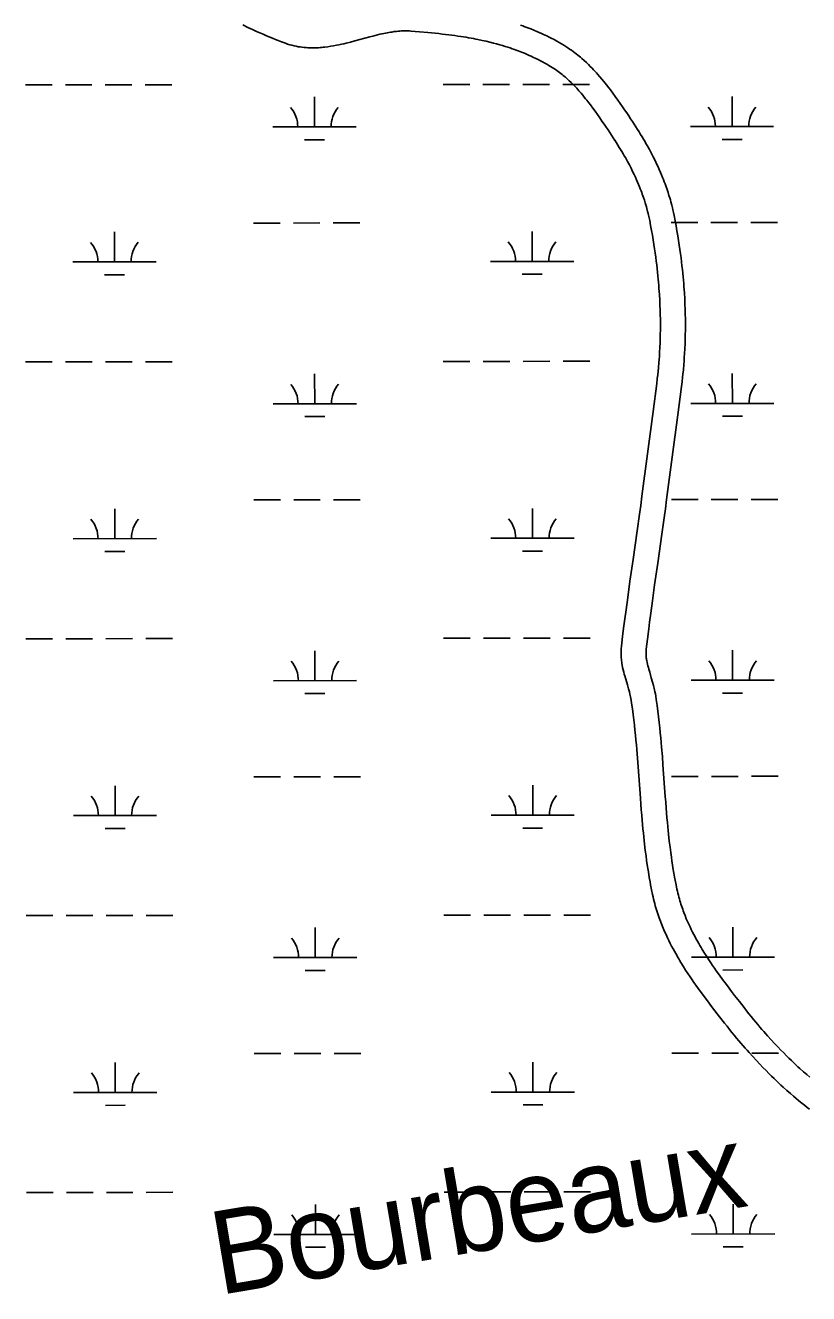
# Model space of a CAD drawing. Extents: x 3297753 to 3335611, y 652252 to 677623.
# Drawn here: x 3319429 to 3320371, y 664443 to 665967 of the extents above; entities that cross this region are included whole.
import ezdxf

# ---------------------------------------------------------------- set-up
doc = ezdxf.new("R2010")
doc.units = 0
for name, color, linetype in [('V-RIVR-IDEN', 7, 'Continuous'), ('V-ROAD-CNTR', 7, 'Continuous'), ('V-WETL-SWMP', 7, 'Continuous')]:
    doc.layers.add(name, color=color, linetype=linetype)

msp = doc.modelspace()

# ---------------------------------------------------------------- linework, layer by layer
at = {"layer": 'V-ROAD-CNTR'}
for points in [[(3319690.8, 665967.5), (3319697, 665964.5), (3319702.4, 665961.9), (3319707.2, 665959.7), (3319711.4, 665957.8), (3319715.1, 665956.2), (3319718.4, 665954.8), (3319721.3, 665953.5), (3319726.3, 665951.4), (3319730.2, 665949.9), (3319733.1, 665948.7), (3319737.4, 665947.1), (3319741.9, 665945.4), (3319744.5, 665944.5), (3319747.1, 665943.7), (3319749.7, 665943), (3319752.3, 665942.3), (3319754.8, 665941.8), (3319757.3, 665941.3), (3319759.7, 665941), (3319762.1, 665940.6), (3319764.5, 665940.4), (3319766.8, 665940.2), (3319769, 665940.1), (3319771.2, 665940), (3319773.4, 665939.9), (3319775.6, 665939.9), (3319777.7, 665940), (3319779.7, 665940), (3319781.7, 665940.1), (3319783.7, 665940.3), (3319785.6, 665940.4), (3319787.5, 665940.6), (3319789.4, 665940.8), (3319793, 665941.3), (3319796.5, 665941.8), (3319799.9, 665942.4), (3319803.2, 665943), (3319806.3, 665943.6), (3319809.3, 665944.3), (3319812.2, 665944.9), (3319815, 665945.6), (3319820.3, 665946.9), (3319825.3, 665948.2), (3319843.5, 665953.2), (3319846.9, 665954), (3319850, 665954.8), (3319852.8, 665955.5), (3319855.5, 665956.2), (3319858, 665956.7), (3319860.3, 665957.2), (3319862.5, 665957.7), (3319864.5, 665958.1), (3319866.3, 665958.4), (3319868.1, 665958.7), (3319869.7, 665958.9), (3319872.7, 665959.4), (3319875.3, 665959.7), (3319877.6, 665959.9), (3319879.5, 665960.1), (3319881.2, 665960.2), (3319882.7, 665960.3), (3319884, 665960.3), (3319886.2, 665960.3), (3319887.9, 665960.3), (3319889.1, 665960.3), (3319890.9, 665960.2), (3319892.9, 665960.1)], [(3319892.7, 665960.1), (3319903.3, 665959.2), (3319913.1, 665958.3), (3319917.7, 665957.8), (3319922.1, 665957.4), (3319926.4, 665957), (3319930.5, 665956.5), (3319934.5, 665956), (3319938.4, 665955.6), (3319942.1, 665955.1), (3319945.7, 665954.6), (3319949.2, 665954.1), (3319952.6, 665953.6), (3319955.8, 665953.1), (3319959, 665952.6), (3319962, 665952.1), (3319965, 665951.6), (3319967.8, 665951), (3319970.6, 665950.5), (3319973.2, 665950), (3319978.4, 665948.9), (3319983.2, 665947.8), (3319987.7, 665946.8), (3319991.9, 665945.7), (3319995.8, 665944.7), (3319999.5, 665943.7), (3320002.9, 665942.6), (3320006.1, 665941.7), (3320009.2, 665940.7), (3320012, 665939.8), (3320014.6, 665938.9), (3320017.1, 665938), (3320019.4, 665937.2), (3320021.5, 665936.4), (3320025.6, 665934.8), (3320029.2, 665933.4), (3320032.3, 665932.1), (3320035, 665930.9), (3320037.3, 665929.8), (3320039.4, 665928.9), (3320043, 665927.2), (3320045.7, 665925.8), (3320047.7, 665924.8), (3320050.8, 665923.2), (3320053.8, 665921.6), (3320056.3, 665920.3), (3320058.5, 665918.9), (3320060.7, 665917.6), (3320062.7, 665916.3), (3320064.7, 665915.1), (3320066.5, 665913.8), (3320068.3, 665912.6), (3320069.9, 665911.4), (3320071.5, 665910.2), (3320073, 665909), (3320074.5, 665907.9), (3320075.9, 665906.8), (3320077.2, 665905.7), (3320078.4, 665904.6), (3320080.9, 665902.4), (3320083.1, 665900.4), (3320085.2, 665898.4), (3320087.1, 665896.6), (3320088.8, 665894.8), (3320090.5, 665893.1), (3320092, 665891.4), (3320093.4, 665889.9), (3320094.7, 665888.4), (3320097.2, 665885.6), (3320099.3, 665883), (3320101.1, 665880.8), (3320102.7, 665878.8), (3320104.1, 665877), (3320106.6, 665873.8), (3320108.5, 665871.3), (3320111.3, 665867.6), (3320114.1, 665863.7), (3320116.9, 665859.7), (3320119.7, 665855.8), (3320122.4, 665852), (3320124.9, 665848.3), (3320127.3, 665844.8), (3320129.7, 665841.4), (3320131.9, 665838.1), (3320134, 665834.9), (3320136, 665831.8), (3320138, 665828.8)], [(3320024.4, 665967.2), (3320027.2, 665966.3), (3320029.7, 665965.3), (3320032.2, 665964.4), (3320036.7, 665962.7), (3320040.6, 665961.1), (3320044.1, 665959.6), (3320047.1, 665958.3), (3320049.7, 665957.1), (3320052.1, 665956.1), (3320056.1, 665954.2), (3320059.1, 665952.7), (3320061.4, 665951.5), (3320064.8, 665949.8), (3320068.2, 665947.9), (3320071.1, 665946.3), (3320073.8, 665944.7), (3320076.4, 665943.2), (3320078.9, 665941.6), (3320081.3, 665940.1), (3320083.5, 665938.5), (3320085.7, 665937), (3320087.7, 665935.6), (3320089.6, 665934.1), (3320091.5, 665932.7), (3320093.2, 665931.3), (3320094.9, 665930), (3320096.5, 665928.6), (3320098.1, 665927.3), (3320101, 665924.7), (3320103.6, 665922.3), (3320106.1, 665920), (3320108.3, 665917.7), (3320110.4, 665915.6), (3320112.3, 665913.6), (3320114.1, 665911.7), (3320115.7, 665909.9), (3320117.2, 665908.2), (3320120, 665905), (3320122.4, 665902.2), (3320124.5, 665899.6), (3320126.2, 665897.4), (3320127.8, 665895.4), (3320130.5, 665892), (3320132.5, 665889.3), (3320135.4, 665885.3), (3320138.4, 665881.3), (3320141.4, 665877.1), (3320144.2, 665873.1), (3320147, 665869.2), (3320149.6, 665865.4), (3320152.1, 665861.7), (3320154.5, 665858.2), (3320156.8, 665854.7), (3320159.1, 665851.4), (3320161.2, 665848.1), (3320163.2, 665845)], [(3320163.2, 665844.9), (3320165.2, 665841.9), (3320167, 665838.9), (3320168.8, 665836), (3320170.5, 665833.2), (3320172.2, 665830.4), (3320173.7, 665827.8), (3320175.2, 665825.2), (3320176.7, 665822.6), (3320179.4, 665817.8), (3320181.8, 665813.1), (3320184.1, 665808.8), (3320186.2, 665804.6), (3320188, 665800.7), (3320189.8, 665797.1), (3320191.3, 665793.6), (3320192.8, 665790.3), (3320194.1, 665787.2), (3320195.3, 665784.3), (3320196.3, 665781.6), (3320197.3, 665779), (3320198.3, 665776.6), (3320199.1, 665774.2), (3320200.6, 665769.9), (3320201.9, 665766.1), (3320202.9, 665762.7), (3320203.8, 665759.8), (3320204.6, 665757.2), (3320205.2, 665754.8), (3320206.3, 665750.8), (3320207, 665747.8), (3320207.6, 665745.4), (3320208.3, 665742), (3320209.1, 665738.5), (3320210.3, 665732.1), (3320211.5, 665725.9), (3320212.5, 665719.9), (3320213.5, 665714.1), (3320214.4, 665708.5), (3320215.3, 665703), (3320216, 665697.7), (3320216.7, 665692.6), (3320217.4, 665687.6), (3320218, 665682.8), (3320218.5, 665678.1), (3320219, 665673.6), (3320219.5, 665669.2), (3320219.9, 665664.9), (3320220.2, 665660.8), (3320220.6, 665656.8), (3320220.9, 665652.9), (3320221.1, 665649.2), (3320221.4, 665645.5), (3320221.8, 665638.5), (3320222.1, 665631.9), (3320222.3, 665625.7), (3320222.5, 665619.9), (3320222.6, 665614.5), (3320222.6, 665609.3), (3320222.6, 665604.6), (3320222.6, 665600.1), (3320222.5, 665595.9), (3320222.4, 665591.9), (3320222.3, 665588.2), (3320222.2, 665584.8), (3320222, 665578.3), (3320221.7, 665572.6), (3320221.3, 665567.7), (3320221, 665563.3), (3320220.7, 665559.5), (3320220.2, 665552.9), (3320219.7, 665547.9), (3320219.3, 665544.2), (3320218.7, 665538.6), (3320218, 665533), (3320213.6, 665499.1), (3320206.9, 665448.2), (3320200.1, 665397.3), (3320198.6, 665386), (3320197.1, 665375.4), (3320194.3, 665355.5), (3320189.4, 665320.8), (3320185.7, 665294.8), (3320183, 665275.4), (3320181, 665260.8), (3320179.6, 665249.9), (3320178.5, 665241.7)], [(3320137.9, 665828.9), (3320139.8, 665825.9), (3320141.5, 665823.1), (3320143.2, 665820.4), (3320144.8, 665817.7), (3320146.3, 665815.2), (3320147.8, 665812.7), (3320149.2, 665810.3), (3320150.5, 665808), (3320153, 665803.4), (3320155.3, 665799.2), (3320157.4, 665795.2), (3320159.2, 665791.4), (3320160.9, 665787.9), (3320162.5, 665784.5), (3320163.9, 665781.4), (3320165.2, 665778.5), (3320166.4, 665775.7), (3320167.4, 665773.1), (3320168.4, 665770.6), (3320169.3, 665768.3), (3320170.1, 665766.2), (3320170.8, 665764.1), (3320172.2, 665760.3), (3320173.3, 665756.9), (3320174.3, 665753.9), (3320175, 665751.3), (3320175.7, 665749), (3320176.3, 665747), (3320177.2, 665743.4), (3320177.9, 665740.7), (3320178.3, 665738.7), (3320179, 665735.7), (3320179.7, 665732.6), (3320180.8, 665726.5), (3320181.9, 665720.6), (3320183, 665714.8), (3320183.9, 665709.2), (3320184.8, 665703.8), (3320185.6, 665698.6), (3320186.3, 665693.5), (3320187, 665688.6), (3320187.6, 665683.8), (3320188.2, 665679.2), (3320188.7, 665674.7), (3320189.2, 665670.4), (3320189.6, 665666.2), (3320190, 665662.1), (3320190.3, 665658.2), (3320190.7, 665654.4), (3320190.9, 665650.7), (3320191.2, 665647.1), (3320191.4, 665643.7), (3320191.8, 665636.9), (3320192.1, 665630.6), (3320192.3, 665624.8), (3320192.5, 665619.2), (3320192.6, 665614), (3320192.6, 665609.2), (3320192.6, 665604.7), (3320192.6, 665600.4), (3320192.5, 665596.4), (3320192.5, 665592.7), (3320192.4, 665589.2), (3320192.2, 665585.9), (3320192, 665579.7), (3320191.7, 665574.3), (3320191.4, 665569.6), (3320191.1, 665565.5), (3320190.8, 665562), (3320190.3, 665555.6), (3320189.8, 665550.9), (3320189.5, 665547.4), (3320188.9, 665542.1), (3320188.2, 665536.8), (3320183.8, 665503), (3320177.1, 665452.1), (3320170.4, 665401.3), (3320168.9, 665390.1), (3320167.4, 665379.5), (3320164.6, 665359.7), (3320159.7, 665325.1), (3320156, 665299), (3320153.3, 665279.5), (3320151.3, 665264.8), (3320149.8, 665253.8), (3320148.7, 665245.5)], [(3320148.7, 665245.5), (3320147.2, 665233.1), (3320145.7, 665220.5), (3320145.5, 665218.2), (3320145.3, 665215.8), (3320145.3, 665213.5), (3320145.3, 665211.3), (3320145.4, 665209.2), (3320145.5, 665207.2), (3320145.7, 665205.3), (3320145.9, 665203.5), (3320146.1, 665201.7), (3320146.4, 665200), (3320146.7, 665198.3), (3320147.2, 665195.3), (3320147.9, 665192.5), (3320148.5, 665189.9), (3320149.1, 665187.5), (3320149.7, 665185.3), (3320150.9, 665181.3), (3320152.9, 665174.5), (3320154.3, 665169.6), (3320155.3, 665166.1), (3320155.9, 665163.5), (3320156.4, 665161.6), (3320156.7, 665160.3), (3320157.1, 665158.2), (3320157.4, 665156.1), (3320157.9, 665152.7), (3320158.9, 665145.8), (3320159.8, 665139), (3320160.6, 665132.5), (3320161.4, 665126.1), (3320162, 665120), (3320162.6, 665114), (3320163.2, 665108.1), (3320163.7, 665102.5), (3320164.2, 665097), (3320165, 665086.3), (3320165.8, 665076.2), (3320168.6, 665038.3), (3320169.1, 665031.1), (3320169.6, 665024.4), (3320170.1, 665018.1), (3320170.6, 665012.1), (3320171.1, 665006.6), (3320171.6, 665001.4), (3320172.1, 664996.5), (3320172.6, 664991.8), (3320173.5, 664983.2), (3320174.4, 664975.7), (3320175.3, 664969.1), (3320176, 664963.3), (3320176.8, 664958.2), (3320177.5, 664953.8), (3320178.1, 664949.9), (3320179.2, 664943.1), (3320180.1, 664938), (3320180.8, 664934.2), (3320182, 664928.4), (3320183.2, 664922.7), (3320183.8, 664919.9), (3320184.4, 664917.1), (3320185.1, 664914.4), (3320185.8, 664911.8), (3320186.5, 664909.2), (3320187.2, 664906.7), (3320188, 664904.2), (3320188.7, 664901.8), (3320189.5, 664899.4), (3320190.3, 664897.1), (3320191.1, 664894.8), (3320191.9, 664892.6), (3320192.7, 664890.4), (3320194.4, 664886.2), (3320196, 664882.1), (3320197.7, 664878.1), (3320199.4, 664874.4), (3320201.1, 664870.7), (3320202.8, 664867.2), (3320204.5, 664863.9), (3320206.1, 664860.6), (3320207.8, 664857.5), (3320209.4, 664854.5), (3320211, 664851.7), (3320212.6, 664848.9), (3320214.1, 664846.3)], [(3320178.5, 665241.7), (3320177, 665229.4), (3320175.5, 665217.3), (3320175.4, 665215.8), (3320175.3, 665214.5), (3320175.3, 665213.3), (3320175.3, 665212), (3320175.3, 665210.8), (3320175.4, 665209.5), (3320175.5, 665208.3), (3320175.6, 665207.1), (3320175.8, 665206), (3320176, 665204.8), (3320176.2, 665203.7), (3320176.6, 665201.4), (3320177.1, 665199.3), (3320177.6, 665197.2), (3320178.1, 665195.2), (3320178.6, 665193.3), (3320179.7, 665189.6), (3320181.6, 665183), (3320183.2, 665177.8), (3320184.3, 665173.7), (3320185.1, 665170.6), (3320185.6, 665168.2), (3320186, 665166.4), (3320186.6, 665163.6), (3320187, 665160.9), (3320187.6, 665157.1), (3320188.6, 665149.9), (3320189.6, 665142.9), (3320190.4, 665136.1), (3320191.2, 665129.5), (3320191.9, 665123.1), (3320192.5, 665116.9), (3320193.1, 665110.9), (3320193.6, 665105.1), (3320194.1, 665099.5), (3320195, 665088.6), (3320195.7, 665078.5), (3320198.5, 665040.5), (3320199, 665033.4), (3320199.5, 665026.8), (3320200, 665020.6), (3320200.5, 665014.7), (3320201, 665009.3), (3320201.5, 665004.2), (3320201.9, 664999.4), (3320202.4, 664995), (3320203.3, 664986.6), (3320204.2, 664979.4), (3320205, 664973), (3320205.8, 664967.5), (3320206.5, 664962.6), (3320207.1, 664958.4), (3320207.7, 664954.7), (3320208.8, 664948.2), (3320209.6, 664943.4), (3320210.3, 664939.8), (3320211.4, 664934.4), (3320212.5, 664929), (3320213, 664926.6), (3320213.6, 664924.2), (3320214.2, 664921.9), (3320214.8, 664919.6), (3320215.4, 664917.4), (3320216, 664915.2), (3320216.7, 664913), (3320217.3, 664910.9), (3320218, 664908.9), (3320218.7, 664906.9), (3320219.4, 664904.9), (3320220.1, 664902.9), (3320220.8, 664901), (3320222.2, 664897.3), (3320223.7, 664893.6), (3320225.2, 664890.2), (3320226.7, 664886.8), (3320228.2, 664883.6), (3320229.7, 664880.4), (3320231.2, 664877.4), (3320232.7, 664874.5), (3320234.2, 664871.7), (3320235.7, 664869), (3320237.1, 664866.4), (3320238.6, 664863.8), (3320240, 664861.3)], [(3320240, 664861.4), (3320241.4, 664859), (3320242.8, 664856.7), (3320245.5, 664852.3), (3320248.2, 664848.1), (3320250.7, 664844.3), (3320253.1, 664840.7), (3320255.4, 664837.3), (3320257.6, 664834.1), (3320259.6, 664831.1), (3320263.6, 664825.6), (3320267.2, 664820.7), (3320270.3, 664816.5), (3320273.1, 664812.8), (3320278, 664806.2), (3320281.8, 664801.4), (3320287.5, 664794), (3320293.2, 664786.7), (3320296.2, 664782.9), (3320299, 664779.3), (3320301.8, 664775.9), (3320304.5, 664772.5), (3320307.2, 664769.4), (3320309.7, 664766.3), (3320312.2, 664763.4), (3320314.6, 664760.6), (3320316.9, 664757.9), (3320319.2, 664755.3), (3320321.4, 664752.8), (3320325.8, 664748), (3320329.8, 664743.6), (3320333.7, 664739.5), (3320337.3, 664735.7), (3320340.8, 664732.2), (3320344.1, 664728.9), (3320347.1, 664725.9), (3320350.1, 664723), (3320352.8, 664720.4), (3320355.4, 664718), (3320357.9, 664715.7), (3320360.2, 664713.6), (3320364.6, 664709.6), (3320368.5, 664706.2), (3320372, 664703.2)], [(3320214.2, 664846.2), (3320215.6, 664843.6), (3320217.2, 664841.1), (3320220.1, 664836.4), (3320222.9, 664831.9), (3320225.6, 664827.8), (3320228.2, 664823.9), (3320230.6, 664820.3), (3320232.9, 664817), (3320235.1, 664813.8), (3320239.3, 664808), (3320243, 664803), (3320246.2, 664798.5), (3320249.1, 664794.7), (3320254.2, 664788), (3320258, 664783), (3320263.8, 664775.6), (3320269.6, 664768.2), (3320272.7, 664764.3), (3320275.6, 664760.5), (3320278.5, 664756.9), (3320281.4, 664753.5), (3320284.1, 664750.2), (3320286.8, 664747), (3320289.4, 664743.9), (3320291.9, 664741), (3320294.3, 664738.2), (3320296.7, 664735.4), (3320299.1, 664732.8), (3320303.6, 664727.8), (3320307.9, 664723.1), (3320312, 664718.8), (3320315.8, 664714.8), (3320319.5, 664711.1), (3320322.9, 664707.6), (3320326.2, 664704.4), (3320329.3, 664701.4), (3320332.2, 664698.6), (3320334.9, 664696), (3320337.5, 664693.6), (3320340, 664691.3), (3320344.7, 664687.2), (3320348.8, 664683.5), (3320352.5, 664680.4), (3320355.7, 664677.6), (3320358.6, 664675.2), (3320361.1, 664673.2), (3320365.6, 664669.6), (3320369, 664666.9), (3320371.6, 664664.8)]]:
    msp.add_lwpolyline(points, dxfattribs=at)
at = {"layer": 'V-WETL-SWMP'}
for p, q in [((3319429.5, 665895.3), (3319461.5, 665895.3)), ((3319477.5, 665895.3), (3319509.5, 665895.4)), ((3319525.5, 665895.4), (3319557.5, 665895.4)), ((3319573.5, 665895.4), (3319605.5, 665895.5)), ((3319931.4, 665895.8), (3319963.4, 665895.8)), ((3319979.4, 665895.9), (3320011.4, 665895.9)), ((3320027.4, 665895.9), (3320059.4, 665895.9)), ((3320075.4, 665895.9), (3320107.4, 665896)), ((3319776.8, 665844.9), (3319776.8, 665880.9)), ((3320278.7, 665845.4), (3320278.7, 665881.4)), ((3319726.8, 665844.9), (3319826.8, 665845)), ((3320228.7, 665845.4), (3320328.7, 665845.5)), ((3319764.8, 665829.5), (3319788.8, 665829.5)), ((3320266.8, 665830), (3320290.8, 665830)), ((3319703.5, 665729.4), (3319735.5, 665729.4)), ((3319751.5, 665729.4), (3319783.5, 665729.5)), ((3319799.5, 665729.5), (3319831.5, 665729.5)), ((3320205.4, 665729.9), (3320237.4, 665729.9)), ((3320253.4, 665730), (3320285.4, 665730)), ((3320301.4, 665730), (3320333.4, 665730)), ((3319536.5, 665682.8), (3319536.5, 665718.8)), ((3320038.4, 665683.3), (3320038.4, 665719.3)), ((3319486.5, 665682.7), (3319586.5, 665682.8)), ((3319988.4, 665683.3), (3320088.4, 665683.4)), ((3319524.5, 665667.4), (3319548.5, 665667.4)), ((3320026.4, 665667.9), (3320050.4, 665667.9)), ((3319429.8, 665562.6), (3319461.8, 665562.6)), ((3319477.8, 665562.7), (3319509.8, 665562.7)), ((3319525.8, 665562.7), (3319557.8, 665562.7)), ((3319573.8, 665562.8), (3319605.8, 665562.8)), ((3319931.7, 665563.1), (3319963.7, 665563.2)), ((3319979.7, 665563.2), (3320011.7, 665563.2)), ((3320027.7, 665563.2), (3320059.7, 665563.3)), ((3320075.7, 665563.3), (3320107.7, 665563.3)), ((3319777.2, 665512.2), (3319777.1, 665548.2)), ((3320279.1, 665512.7), (3320279, 665548.7)), ((3319727.2, 665512.2), (3319827.2, 665512.3)), ((3320229.1, 665512.7), (3320329.1, 665512.8)), ((3319765.2, 665496.8), (3319789.2, 665496.8)), ((3320267.1, 665497.3), (3320291.1, 665497.3)), ((3319703.9, 665396.7), (3319735.9, 665396.8)), ((3319751.9, 665396.8), (3319783.9, 665396.8)), ((3319799.9, 665396.8), (3319831.9, 665396.9)), ((3320205.8, 665397.2), (3320237.8, 665397.3)), ((3320253.8, 665397.3), (3320285.8, 665397.3)), ((3320301.8, 665397.3), (3320333.8, 665397.4)), ((3319536.9, 665350.1), (3319536.8, 665386.1)), ((3320038.8, 665350.6), (3320038.7, 665386.6)), ((3319486.9, 665350.1), (3319586.9, 665350.2)), ((3319988.8, 665350.6), (3320088.8, 665350.7)), ((3319524.9, 665334.7), (3319548.9, 665334.7)), ((3320026.8, 665335.2), (3320050.8, 665335.2)), ((3319430.1, 665229.9), (3319462.1, 665230)), ((3319478.1, 665230), (3319510.1, 665230)), ((3319526.1, 665230), (3319558.1, 665230.1)), ((3319574.1, 665230.1), (3319606.1, 665230.1)), ((3319932, 665230.5), (3319964, 665230.5)), ((3319980, 665230.5), (3320012, 665230.5)), ((3320028, 665230.5), (3320060, 665230.6)), ((3320076, 665230.6), (3320108, 665230.6)), ((3319777.5, 665179.6), (3319777.5, 665215.6)), ((3320279.4, 665180.1), (3320279.4, 665216.1)), ((3319727.5, 665179.5), (3319827.5, 665179.6)), ((3320229.4, 665180), (3320329.4, 665180.1)), ((3319765.5, 665164.1), (3319789.5, 665164.1)), ((3320267.4, 665164.6), (3320291.4, 665164.6)), ((3319704.2, 665064), (3319736.2, 665064.1)), ((3319752.2, 665064.1), (3319784.2, 665064.1)), ((3319800.2, 665064.1), (3319832.2, 665064.2)), ((3320206.1, 665064.6), (3320238.1, 665064.6)), ((3320254.1, 665064.6), (3320286.1, 665064.6)), ((3320302.1, 665064.7), (3320334.1, 665064.7)), ((3319537.2, 665017.4), (3319537.2, 665053.4)), ((3320039.1, 665018), (3320039.1, 665054)), ((3319487.2, 665017.4), (3319587.2, 665017.5)), ((3319989.1, 665017.9), (3320089.1, 665018)), ((3319525.2, 665002), (3319549.2, 665002)), ((3320027.1, 665002.5), (3320051.1, 665002.5)), ((3319430.5, 664897.3), (3319462.5, 664897.3)), ((3319478.5, 664897.3), (3319510.5, 664897.3)), ((3319526.5, 664897.4), (3319558.5, 664897.4)), ((3319574.5, 664897.4), (3319606.5, 664897.4)), ((3319932.4, 664897.8), (3319964.4, 664897.8)), ((3319980.4, 664897.8), (3320012.4, 664897.9)), ((3320028.4, 664897.9), (3320060.4, 664897.9)), ((3320076.4, 664897.9), (3320108.4, 664898)), ((3319777.8, 664846.9), (3319777.8, 664882.9)), ((3320279.8, 664847.4), (3320279.7, 664883.4)), ((3319727.8, 664846.8), (3319827.8, 664846.9)), ((3320229.8, 664847.3), (3320329.8, 664847.4)), ((3319765.9, 664831.4), (3319789.9, 664831.5)), ((3320267.8, 664831.9), (3320291.8, 664832)), ((3319704.6, 664731.4), (3319736.6, 664731.4)), ((3319752.6, 664731.4), (3319784.6, 664731.5)), ((3319800.6, 664731.5), (3319832.6, 664731.5)), ((3320206.5, 664731.9), (3320238.5, 664731.9)), ((3320254.5, 664731.9), (3320286.5, 664732)), ((3320302.5, 664732), (3320334.5, 664732)), ((3319537.5, 664684.8), (3319537.5, 664720.8)), ((3320039.4, 664685.3), (3320039.4, 664721.3)), ((3319487.5, 664684.7), (3319587.5, 664684.8)), ((3319989.4, 664685.2), (3320089.4, 664685.3)), ((3319525.6, 664669.3), (3319549.6, 664669.4)), ((3320027.5, 664669.8), (3320051.5, 664669.9)), ((3319430.8, 664564.6), (3319462.8, 664564.6)), ((3319478.8, 664564.6), (3319510.8, 664564.7)), ((3319526.8, 664564.7), (3319558.8, 664564.7)), ((3319574.8, 664564.7), (3319606.8, 664564.8)), ((3319932.7, 664565.1), (3319964.7, 664565.1)), ((3319980.7, 664565.2), (3320012.7, 664565.2)), ((3320028.7, 664565.2), (3320060.7, 664565.2)), ((3320076.7, 664565.2), (3320108.7, 664565.3)), ((3319778.2, 664514.2), (3319778.1, 664550.2)), ((3320280.1, 664514.7), (3320280.1, 664550.7)), ((3319728.2, 664514.2), (3319828.2, 664514.3)), ((3320230.1, 664514.7), (3320330.1, 664514.8)), ((3319766.2, 664498.8), (3319790.2, 664498.8)), ((3320268.1, 664499.3), (3320292.1, 664499.3))]:
    msp.add_line(p, q, dxfattribs=at)
for centre, start, end in [((3319721.6, 665845.3), 359.2865, 40.8301), ((3319832.1, 665845.4), 139.2865, 180.8301), ((3320223.5, 665845.8), 359.2865, 40.8301), ((3320334, 665845.9), 139.2865, 180.8301), ((3319481.3, 665683.2), 359.2865, 40.8301), ((3319591.8, 665683.3), 139.2865, 180.8301), ((3319983.2, 665683.7), 359.2865, 40.8301), ((3320093.7, 665683.8), 139.2865, 180.8301), ((3319721.9, 665512.6), 359.2865, 40.8301), ((3319832.4, 665512.8), 139.2865, 180.8301), ((3320223.8, 665513.2), 359.2865, 40.8301), ((3320334.3, 665513.3), 139.2865, 180.8301), ((3319481.6, 665350.5), 359.2865, 40.8301), ((3319592.1, 665350.7), 139.2865, 180.8301), ((3319983.5, 665351.1), 359.2865, 40.8301), ((3320094, 665351.2), 139.2865, 180.8301), ((3319722.3, 665180), 359.2865, 40.8301), ((3319832.8, 665180.1), 139.2865, 180.8301), ((3320224.2, 665180.5), 359.2865, 40.8301), ((3320334.7, 665180.6), 139.2865, 180.8301), ((3319482, 665017.9), 359.2865, 40.8301), ((3319592.4, 665018), 139.2865, 180.8301), ((3319983.9, 665018.4), 359.2865, 40.8301), ((3320094.4, 665018.5), 139.2865, 180.8301), ((3319722.6, 664847.3), 359.2865, 40.8301), ((3319833.1, 664847.4), 139.2865, 180.8301), ((3320224.5, 664847.8), 359.2865, 40.8301), ((3320335, 664847.9), 139.2865, 180.8301), ((3319482.3, 664685.2), 359.2865, 40.8301), ((3319592.8, 664685.3), 139.2865, 180.8301), ((3319984.2, 664685.7), 359.2865, 40.8301), ((3320094.7, 664685.8), 139.2865, 180.8301), ((3319722.9, 664514.6), 359.2865, 40.8301), ((3319833.4, 664514.7), 139.2865, 180.8301), ((3320224.8, 664515.1), 359.2865, 40.8301), ((3320335.3, 664515.2), 139.2865, 180.8301)]:
    msp.add_arc(centre, 35.2, start, end, dxfattribs=at)

# ---------------------------------------------------------------- texts
at = {"layer": 'V-RIVR-IDEN'}
msp.add_text('Bourbeaux', height=100, rotation=9.5543, dxfattribs=at).set_placement((3319662.2, 664441.2))

doc.saveas('drawing.dxf')
